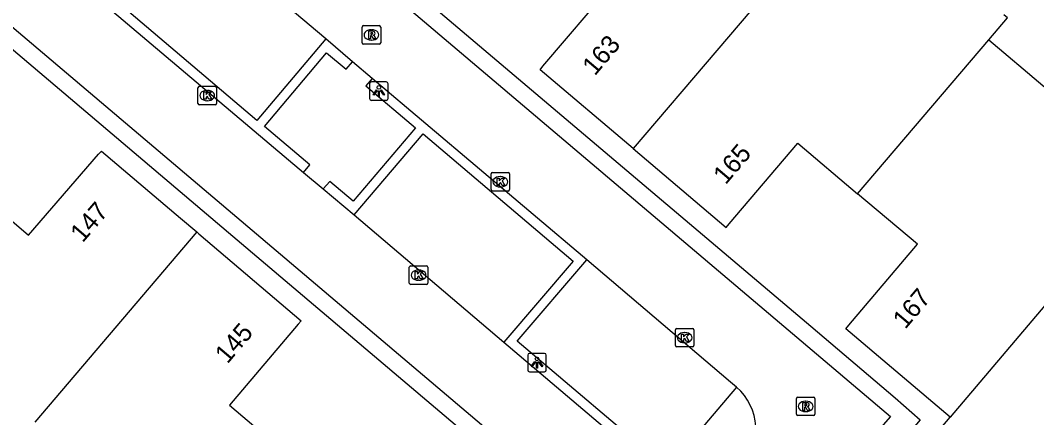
# Model space of a CAD drawing. Extents: x 156414 to 157775, y 382335 to 383765.
# Drawn here: x 156985.2 to 157040.3, y 382611 to 382632.5 of the extents above; entities that cross this region are included whole.
import ezdxf

# ---------------------------------------------------------------- set-up
doc = ezdxf.new("R2010")
doc.units = 0
for name, color, linetype in [('IMGEO_Kolk', 7, 'Continuous'), ('IMGEO_Lichtpunt', 7, 'Continuous'), ('IMGEO_Pand', 7, 'Continuous'), ('IMGEO_Pand_nummerreeks', 7, 'Continuous'), ('IMGEO_Parkeervlak_open', 7, 'Continuous'), ('IMGEO_Rijbaan_lokaal_open', 7, 'Continuous'), ('IMGEO_Rioolput', 7, 'Continuous'), ('IMGEO_Voetpad_open', 7, 'Continuous')]:
    doc.layers.add(name, color=color, linetype=linetype)

msp = doc.modelspace()

# ---------------------------------------------------------------- linework, layer by layer
at = {"layer": 'IMGEO_Kolk'}
for p, q in [((156994.855, 382627.999), (156994.855, 382628.851)), ((156994.93, 382628.925), (156995.782, 382628.925)), ((156995.343, 382628.705), (156995.368, 382628.705)), ((156995.856, 382628.851), (156995.856, 382627.999)), ((156995.366, 382628.145), (156995.341, 382628.145)), ((156995.782, 382627.925), (156994.93, 382627.925)), ((157010.732, 382623.324), (157010.732, 382624.176)), ((157010.807, 382624.25), (157011.659, 382624.25)), ((157011.733, 382624.176), (157011.733, 382623.324)), ((157011.22, 382624.03), (157011.245, 382624.03)), ((157011.659, 382623.25), (157010.807, 382623.25)), ((157011.243, 382623.47), (157011.218, 382623.47)), ((157006.377, 382619.188), (157007.229, 382619.188)), ((157006.302, 382618.262), (157006.302, 382619.114)), ((157006.79, 382618.968), (157006.815, 382618.968)), ((157007.303, 382619.114), (157007.303, 382618.262)), ((157007.229, 382618.188), (157006.377, 382618.188)), ((157006.813, 382618.408), (157006.788, 382618.408)), ((157020.713, 382614.872), (157020.713, 382615.724)), ((157020.788, 382615.798), (157021.64, 382615.798)), ((157021.201, 382615.578), (157021.226, 382615.578)), ((157021.714, 382615.724), (157021.714, 382614.872)), ((157021.64, 382614.798), (157020.788, 382614.798)), ((157021.224, 382615.018), (157021.199, 382615.018))]:
    msp.add_line(p, q, dxfattribs=at)
for points in [[(156994.855, 382627.999), (156994.855, 382628.851)], [(156994.93, 382628.925), (156995.782, 382628.925)], [(156995.176, 382628.625), (156995.299, 382628.625), (156995.299, 382628.474), (156995.429, 382628.625), (156995.593, 382628.625), (156995.447, 382628.474), (156995.6, 382628.225), (156995.448, 382628.225), (156995.363, 382628.389), (156995.299, 382628.322), (156995.299, 382628.225), (156995.176, 382628.225), (156995.176, 382628.625)], [(156995.856, 382628.851), (156995.856, 382627.999)], [(156995.782, 382627.925), (156994.93, 382627.925)], [(157010.732, 382623.324), (157010.732, 382624.176)], [(157010.807, 382624.25), (157011.659, 382624.25)], [(157011.733, 382624.176), (157011.733, 382623.324)], [(157011.053, 382623.95), (157011.176, 382623.95), (157011.176, 382623.799), (157011.306, 382623.95), (157011.47, 382623.95), (157011.324, 382623.799), (157011.477, 382623.55), (157011.325, 382623.55), (157011.24, 382623.714), (157011.176, 382623.647), (157011.176, 382623.55), (157011.053, 382623.55), (157011.053, 382623.95)], [(157011.659, 382623.25), (157010.807, 382623.25)], [(157006.377, 382619.188), (157007.229, 382619.188)], [(157006.302, 382618.262), (157006.302, 382619.114)], [(157006.623, 382618.888), (157006.746, 382618.888), (157006.746, 382618.737), (157006.876, 382618.888), (157007.04, 382618.888), (157006.894, 382618.737), (157007.047, 382618.488), (157006.895, 382618.488), (157006.81, 382618.652), (157006.746, 382618.585), (157006.746, 382618.488), (157006.623, 382618.488), (157006.623, 382618.888)], [(157007.303, 382619.114), (157007.303, 382618.262)], [(157007.229, 382618.188), (157006.377, 382618.188)], [(157020.713, 382614.872), (157020.713, 382615.724)], [(157020.788, 382615.798), (157021.64, 382615.798)], [(157021.034, 382615.498), (157021.157, 382615.498), (157021.157, 382615.347), (157021.287, 382615.498), (157021.451, 382615.498), (157021.305, 382615.347), (157021.458, 382615.098), (157021.306, 382615.098), (157021.221, 382615.262), (157021.157, 382615.195), (157021.157, 382615.098), (157021.034, 382615.098), (157021.034, 382615.498)], [(157021.714, 382615.724), (157021.714, 382614.872)], [(157021.64, 382614.798), (157020.788, 382614.798)]]:
    msp.add_lwpolyline(points, dxfattribs=at)
for centre, start, end in [((156994.932, 382628.849), 91.552, 178.448), ((156994.932, 382628.849), 91.552, 178.448), ((156995.78, 382628.849), 1.552, 88.448), ((156995.78, 382628.849), 1.552, 88.448), ((156994.932, 382628.001), 181.552, 268.448), ((156994.932, 382628.001), 181.552, 268.448), ((156995.78, 382628.001), 271.552, 358.448), ((156995.78, 382628.001), 271.552, 358.448), ((157010.809, 382624.174), 91.552, 178.448), ((157010.809, 382624.174), 91.552, 178.448), ((157011.657, 382624.174), 1.552, 88.448), ((157011.657, 382624.174), 1.552, 88.448), ((157010.809, 382623.326), 181.552, 268.448), ((157010.809, 382623.326), 181.552, 268.448), ((157011.657, 382623.326), 271.552, 358.448), ((157011.657, 382623.326), 271.552, 358.448), ((157006.379, 382619.112), 91.552, 178.448), ((157006.379, 382619.112), 91.552, 178.448), ((157007.227, 382619.112), 1.552, 88.448), ((157007.227, 382619.112), 1.552, 88.448), ((157006.379, 382618.264), 181.552, 268.448), ((157006.379, 382618.264), 181.552, 268.448), ((157007.227, 382618.264), 271.552, 358.448), ((157007.227, 382618.264), 271.552, 358.448), ((157020.79, 382615.722), 91.552, 178.448), ((157020.79, 382615.722), 91.552, 178.448), ((157021.638, 382615.722), 1.552, 88.448), ((157021.638, 382615.722), 1.552, 88.448), ((157020.79, 382614.874), 181.552, 268.448), ((157020.79, 382614.874), 181.552, 268.448), ((157021.638, 382614.874), 271.552, 358.448), ((157021.638, 382614.874), 271.552, 358.448)]:
    msp.add_arc(centre, 0.0765, start, end, dxfattribs=at)
for centre, major_axis, ratio, start_param, end_param in [((156995.342, 382628.425), (-0.387, 0.002), 0.722429, 4.712389, 7.853982), ((156995.367, 382628.425), (-0.39, 0.002), 0.717154, 1.570796, 4.712389), ((157011.219, 382623.75), (-0.387, 0.002), 0.722429, 4.712389, 7.853982), ((157011.244, 382623.75), (-0.39, 0.002), 0.717154, 1.570796, 4.712389), ((157006.789, 382618.688), (-0.387, 0.002), 0.722429, 4.712389, 7.853982), ((157006.814, 382618.688), (-0.39, 0.002), 0.717154, 1.570796, 4.712389), ((157021.2, 382615.298), (-0.387, 0.002), 0.722429, 4.712389, 7.853982), ((157021.225, 382615.298), (-0.39, 0.002), 0.717154, 1.570796, 4.712389)]:
    msp.add_ellipse(centre, major_axis=major_axis, ratio=ratio, start_param=start_param, end_param=end_param, dxfattribs=at)
at = {"layer": 'IMGEO_Lichtpunt'}
for p, q in [((157005.056, 382629.162), (157004.248, 382629.162)), ((157005.056, 382629.162), (157004.248, 382629.162)), ((157004.154, 382629.067), (157004.154, 382628.26)), ((157004.154, 382629.067), (157004.154, 382628.26)), ((157005.15, 382628.26), (157005.15, 382629.067)), ((157005.15, 382628.26), (157005.15, 382629.067)), ((157004.248, 382628.166), (157005.056, 382628.166)), ((157004.248, 382628.166), (157005.056, 382628.166)), ((157012.719, 382614.351), (157012.719, 382613.544)), ((157012.719, 382614.351), (157012.719, 382613.544)), ((157013.621, 382614.446), (157012.813, 382614.446)), ((157013.621, 382614.446), (157012.813, 382614.446)), ((157013.715, 382613.544), (157013.715, 382614.351)), ((157013.715, 382613.544), (157013.715, 382614.351)), ((157012.813, 382613.45), (157013.621, 382613.45)), ((157012.813, 382613.45), (157013.621, 382613.45))]:
    msp.add_line(p, q, dxfattribs=at)
for points in [[(157004.528, 382628.731), (157004.567, 382628.703), (157004.379, 382628.441), (157004.341, 382628.468), (157004.528, 382628.731)], [(157004.63, 382628.683), (157004.677, 382628.683), (157004.677, 382628.361), (157004.63, 382628.361), (157004.63, 382628.683)], [(157004.74, 382628.703), (157004.778, 382628.73), (157004.965, 382628.468), (157004.926, 382628.44), (157004.74, 382628.703)], [(157013.093, 382614.015), (157013.132, 382613.987), (157012.944, 382613.725), (157012.906, 382613.752), (157013.093, 382614.015)], [(157013.195, 382613.967), (157013.242, 382613.967), (157013.242, 382613.645), (157013.195, 382613.645), (157013.195, 382613.967)], [(157013.305, 382613.987), (157013.343, 382614.014), (157013.53, 382613.752), (157013.491, 382613.724), (157013.305, 382613.987)]]:
    msp.add_lwpolyline(points, dxfattribs=at)
for centre in [(157004.653, 382628.865), (157013.218, 382614.149)]:
    msp.add_circle(centre, 0.0994, dxfattribs=at)
for centre, start, end in [((157004.248, 382629.067), 90, 180), ((157004.248, 382629.067), 90, 180), ((157005.056, 382629.067), 0, 90), ((157005.056, 382629.067), 0, 90), ((157004.248, 382628.26), 180, 270), ((157004.248, 382628.26), 180, 270), ((157005.056, 382628.26), 270, 0), ((157005.056, 382628.26), 270, 360), ((157012.813, 382614.351), 90, 180), ((157012.813, 382614.351), 90, 180), ((157013.621, 382614.351), 0, 90), ((157013.621, 382614.351), 0, 90), ((157012.813, 382613.544), 180, 270), ((157012.813, 382613.544), 180, 270), ((157013.621, 382613.544), 270, 0), ((157013.621, 382613.544), 270, 360)]:
    msp.add_arc(centre, 0.0946, start, end, dxfattribs=at)
at = {"layer": 'IMGEO_Pand'}
for points in [[(157018.422, 382625.551), (157013.383, 382629.825), (157013.541, 382630.012), (157017.263, 382634.401), (157013.836, 382637.307)], [(157027.603, 382636.106), (157027.488, 382636.204), (157018.422, 382625.551)], [(157037.683, 382631.447), (157038.693, 382632.634), (157038.504, 382632.793)], [(157030.581, 382623.101), (157037.683, 382631.447)], [(157037.683, 382631.447), (157038.73, 382630.561), (157039.542, 382629.871), (157046.553, 382623.934)], [(157018.422, 382625.551), (157023.462, 382621.276), (157023.62, 382621.462), (157027.346, 382625.842), (157030.581, 382623.101)], [(156982.459, 382623.598), (156985.688, 382620.85), (156989.479, 382625.241), (156989.628, 382625.414), (156993.911, 382621.774), (156994.788, 382621.028)], [(157046.553, 382623.934), (157047.549, 382625.107), (157047.699, 382624.977), (157050.957, 382622.22), (157054.766, 382618.997), (157052.541, 382616.375), (157039.552, 382601.073), (157032.351, 382607.17), (157035.583, 382610.995)], [(157046.553, 382623.934), (157035.583, 382610.995)], [(157035.583, 382610.995), (157029.935, 382615.785), (157030.095, 382615.973), (157033.816, 382620.361), (157030.581, 382623.101)], [(156994.788, 382621.028), (156986.03, 382610.723)], [(156994.788, 382621.028), (156994.906, 382620.928), (157000.444, 382616.221), (157000.288, 382616.038), (156996.558, 382611.649), (156999.924, 382608.789)]]:
    msp.add_lwpolyline(points, dxfattribs=at)
at = {"layer": 'IMGEO_Parkeervlak_open'}
for points in [[(157001.779, 382631.502), (156998.037, 382627.081), (156989.924, 382633.994), (156993.638, 382638.367)], [(157003.318, 382621.96), (157007.047, 382626.356), (157015.173, 382619.444), (157011.426, 382615.051)], [(157024.026, 382612.615), (157020.282, 382608.203), (157012.15, 382615.113), (157015.907, 382619.51)]]:
    msp.add_lwpolyline(points, dxfattribs=at)
at = {"layer": 'IMGEO_Rijbaan_lokaal_open'}
for points in [[(157024.469, 382601.859), (157022.87, 382599.849), (156971.863, 382643.106), (156981.406, 382654.235), (157032.355, 382611.034), (157030.684, 382609.119)], [(157001.779, 382631.502), (156993.638, 382638.367)], [(156989.188, 382633.906), (157000.572, 382624.262)], [(157003.231, 382630.26), (157001.779, 382631.502)], [(157004.294, 382629.355), (157003.231, 382630.26)], [(157015.907, 382619.51), (157004.294, 382629.355)], [(157000.572, 382624.262), (157001.632, 382623.366)], [(157001.632, 382623.366), (157003.318, 382621.96)], [(157003.318, 382621.96), (157011.426, 382615.051)], [(157024.026, 382612.615), (157023.692, 382612.881), (157015.907, 382619.51)], [(157011.426, 382615.051), (157019.984, 382607.789)]]:
    msp.add_lwpolyline(points, dxfattribs=at)
msp.add_arc((157021.929, 382610.266), 3.149, 231.864, 48.2405, dxfattribs=at)
at = {"layer": 'IMGEO_Rioolput'}
for p, q in [((157003.75, 382631.288), (157003.75, 382632.14)), ((157003.825, 382632.214), (157004.677, 382632.214)), ((157004.238, 382631.994), (157004.263, 382631.994)), ((157004.751, 382632.14), (157004.751, 382631.288)), ((157004.261, 382631.434), (157004.236, 382631.434)), ((157004.677, 382631.214), (157003.825, 382631.214)), ((157027.338, 382612.074), (157028.19, 382612.074)), ((157027.263, 382611.148), (157027.263, 382612)), ((157027.751, 382611.854), (157027.776, 382611.854)), ((157028.264, 382612), (157028.264, 382611.148)), ((157028.19, 382611.074), (157027.338, 382611.074)), ((157027.774, 382611.294), (157027.749, 382611.294))]:
    msp.add_line(p, q, dxfattribs=at)
for points in [[(157003.75, 382631.288), (157003.75, 382632.14)], [(157003.825, 382632.214), (157004.677, 382632.214)], [(157004.339, 382631.912), (157004.087, 382631.914), (157004.087, 382631.514)], [(157004.751, 382632.14), (157004.751, 382631.288)], [(157004.087, 382631.514), (157004.211, 382631.514), (157004.211, 382631.676), (157004.222, 382631.676)], [(157004.265, 382631.833), (157004.211, 382631.833), (157004.211, 382631.752)], [(157004.211, 382631.752), (157004.263, 382631.752)], [(157004.269, 382631.647), (157004.34, 382631.514), (157004.48, 382631.514), (157004.415, 382631.64)], [(157004.677, 382631.214), (157003.825, 382631.214)], [(157027.338, 382612.074), (157028.19, 382612.074)], [(157027.263, 382611.148), (157027.263, 382612)], [(157027.852, 382611.772), (157027.6, 382611.774), (157027.6, 382611.374)], [(157027.6, 382611.374), (157027.724, 382611.374), (157027.724, 382611.536), (157027.735, 382611.536)], [(157027.778, 382611.693), (157027.724, 382611.693), (157027.724, 382611.612)], [(157027.724, 382611.612), (157027.776, 382611.612)], [(157027.782, 382611.507), (157027.853, 382611.374), (157027.993, 382611.374), (157027.928, 382611.5)], [(157028.264, 382612), (157028.264, 382611.148)], [(157028.19, 382611.074), (157027.338, 382611.074)]]:
    msp.add_lwpolyline(points, dxfattribs=at)
for centre, radius, start, end in [((157003.827, 382632.138), 0.0765, 91.552, 178.448), ((157003.827, 382632.138), 0.0765, 91.552, 178.448), ((157004.338, 382631.802), 0.109, 350.3612, 89.416), ((157004.675, 382632.138), 0.0765, 1.552, 88.448), ((157004.675, 382632.138), 0.0765, 1.552, 88.448), ((157004.221, 382631.623), 0.0533, 26.0293, 88.6989), ((157004.247, 382631.941), 0.19, 274.7715, 282.9687), ((157004.271, 382631.737), 0.0964, 77.0061, 93.1865), ((157004.285, 382631.794), 0.0378, 276.6634, 79.6772), ((157004.336, 382631.802), 0.112, 277.5842, 350.9817), ((157004.32, 382631.587), 0.108, 29.5134, 73.7905), ((157003.827, 382631.29), 0.0765, 181.552, 268.448), ((157003.827, 382631.29), 0.0765, 181.552, 268.448), ((157004.675, 382631.29), 0.0765, 271.552, 358.448), ((157004.675, 382631.29), 0.0765, 271.552, 358.448), ((157027.34, 382611.998), 0.0765, 91.552, 178.448), ((157027.34, 382611.998), 0.0765, 91.552, 178.448), ((157028.188, 382611.998), 0.0765, 1.552, 88.448), ((157028.188, 382611.998), 0.0765, 1.552, 88.448), ((157027.734, 382611.483), 0.0533, 26.0293, 88.6989), ((157027.76, 382611.801), 0.19, 274.7715, 282.9687), ((157027.784, 382611.597), 0.0964, 77.0061, 93.1865), ((157027.798, 382611.654), 0.0378, 276.6634, 79.6772), ((157027.851, 382611.662), 0.109, 350.3612, 89.416), ((157027.849, 382611.662), 0.112, 277.5842, 350.9817), ((157027.833, 382611.447), 0.108, 29.5134, 73.7905), ((157027.34, 382611.15), 0.0765, 181.552, 268.448), ((157027.34, 382611.15), 0.0765, 181.552, 268.448), ((157028.188, 382611.15), 0.0765, 271.552, 358.448), ((157028.188, 382611.15), 0.0765, 271.552, 358.448)]:
    msp.add_arc(centre, radius, start, end, dxfattribs=at)
for centre, major_axis, ratio, start_param, end_param in [((157004.237, 382631.714), (-0.387, 0.002), 0.722429, 4.712389, 7.853982), ((157004.262, 382631.714), (-0.39, 0.002), 0.717154, 1.570796, 4.712389), ((157027.75, 382611.574), (-0.387, 0.002), 0.722429, 4.712389, 7.853982), ((157027.775, 382611.574), (-0.39, 0.002), 0.717154, 1.570796, 4.712389)]:
    msp.add_ellipse(centre, major_axis=major_axis, ratio=ratio, start_param=start_param, end_param=end_param, dxfattribs=at)
at = {"layer": 'IMGEO_Voetpad_open'}
for points in [[(157024.742, 382599.993), (157023.299, 382598.267), (156996.744, 382620.777), (156970.587, 382642.986), (156981.231, 382655.569), (157028.044, 382615.928), (157032.619, 382612.041), (157033.972, 382610.85), (157032.555, 382609.191)], [(157000.572, 382624.262), (157000.914, 382624.667), (156998.456, 382626.746), (157001.82, 382630.743), (157002.878, 382629.856), (157003.231, 382630.26)], [(157004.294, 382629.355), (157003.942, 382628.943), (157006.64, 382626.676), (157003.26, 382622.691), (157001.992, 382623.762), (157001.632, 382623.366)]]:
    msp.add_lwpolyline(points, dxfattribs=at)

# ---------------------------------------------------------------- texts
at = {"layer": 'IMGEO_Pand_nummerreeks'}
for s, rotation, p in [('163', 49.6993, (157016.347, 382629.455)), ('165', 49.6124, (157023.431, 382623.554)), ('147', 49.1914, (156988.61, 382620.409)), ('167', 49.6984, (157033.157, 382615.719)), ('145', 49.638, (156996.453, 382613.842))]:
    msp.add_text(s, height=1, rotation=rotation, dxfattribs=at).set_placement(p)

doc.saveas('drawing.dxf')
